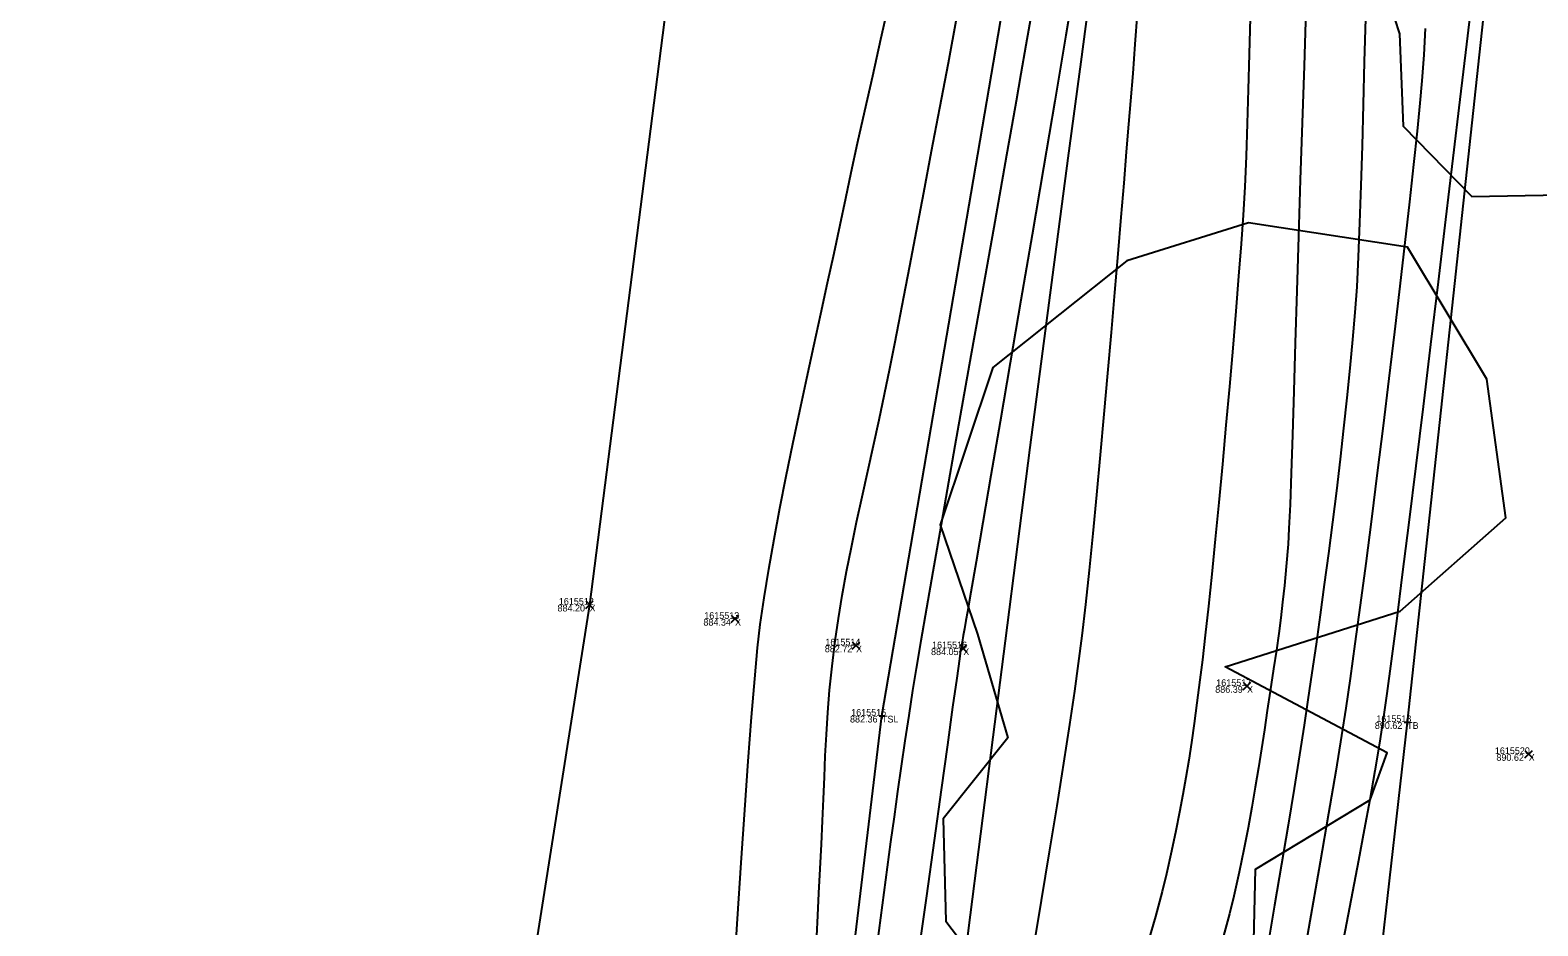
# Model space of a CAD drawing. Extents: x 1957117 to 1971063, y 701601 to 715861.
# Drawn here: x 1962703.3 to 1962781.7, y 703641.2 to 703687.8 of the extents above; entities that cross this region are included whole.
import ezdxf

# ---------------------------------------------------------------- set-up
doc = ezdxf.new("R2010")
doc.units = 0
for name, color, linetype in [('AP_X_Lights', 7, 'Continuous'), ('DT_X_Break_Line', 7, 'Continuous'), ('DT_X_Contour_Major', 7, 'Continuous'), ('DT_X_Contour_Minor', 7, 'Continuous'), ('DT_X_TIN_Hull', 7, 'Continuous'), ('GE_X_CL_20', 7, 'Continuous'), ('PV_P_Drive', 7, 'Continuous'), ('PV_P_Shoulder', 7, 'Continuous'), ('RS_Raster1', 7, 'Continuous'), ('RW_X_Esmt_RR', 7, 'Continuous'), ('SC_Scratch1', 7, 'Continuous'), ('VG_X_Tree_Line_Rt', 7, 'Continuous')]:
    doc.layers.add(name, color=color, linetype=linetype)

msp = doc.modelspace()

# ---------------------------------------------------------------- linework, layer by layer
at = {"layer": 'AP_X_Lights'}
for p, q in [((1962732.216, 703657.667), (1962732.604, 703658.057)), ((1962732.216, 703658.057), (1962732.604, 703657.667)), ((1962739.785, 703656.93), (1962740.173, 703657.32)), ((1962739.785, 703657.32), (1962740.173, 703656.93)), ((1962746.082, 703655.547), (1962746.47, 703655.937)), ((1962746.082, 703655.937), (1962746.47, 703655.547)), ((1962751.66, 703655.398), (1962752.048, 703655.788)), ((1962751.66, 703655.788), (1962752.048, 703655.398)), ((1962766.423, 703653.438), (1962766.811, 703653.828)), ((1962766.423, 703653.828), (1962766.811, 703653.438)), ((1962781.08, 703649.898), (1962781.468, 703650.288)), ((1962781.08, 703650.288), (1962781.468, 703649.898))]:
    msp.add_line(p, q, dxfattribs=at)
at = {"layer": 'DT_X_Break_Line'}
for points in [[(1962730.818, 703457.798), (1962733.395, 703504.264), (1962741.916, 703605.02), (1962747.624, 703652.087), (1962756.592, 703704.666), (1962761.935, 703754.654), (1962770.271, 703804.276), (1962778.004, 703852.465), (1962787.236, 703902.544), (1962794.92, 703952.201), (1962805.163, 704000.74), (1962815.72, 704050.002), (1962825.218, 704099.5), (1962834.811, 704148.707), (1962846.035, 704198.31), (1962854.549, 704243.654), (1962868.069, 704295.231)], [(1962892.064, 704289.931), (1962881.011, 704234.451), (1962871.969, 704195.37), (1962858.193, 704145.387), (1962849.618, 704095.769), (1962840.196, 704046.83), (1962828.044, 703997.69), (1962822.426, 703949.671), (1962812.618, 703898.591), (1962803.468, 703849.395), (1962793.965, 703803.71), (1962788.733, 703751.727), (1962780.252, 703700.82), (1962774.948, 703651.755), (1962769.57, 703604.236), (1962761.597, 703549.082), (1962757.692, 703508.157), (1962753.044, 703454.513)]]:
    msp.add_lwpolyline(points, dxfattribs=at)
at = {"layer": 'DT_X_Contour_Major'}
for points in [[(1962778.343, 703689.665), (1962778.033, 703687.029), (1962777.693, 703684.152), (1962777.329, 703681.091), (1962776.949, 703677.905), (1962776.559, 703674.653), (1962776.165, 703671.392), (1962775.775, 703668.182), (1962775.396, 703665.081), (1962775.034, 703662.147), (1962774.696, 703659.439), (1962774.39, 703657.014), (1962774.12, 703654.933), (1962773.896, 703653.252), (1962773.723, 703652.031), (1962773.51, 703650.669), (1962773.268, 703649.227), (1962773.003, 703647.72), (1962772.718, 703646.161), (1962772.42, 703644.562), (1962772.113, 703642.937), (1962771.801, 703641.299), (1962771.49, 703639.661)], [(1962778.343, 703689.665), (1962778.033, 703687.029), (1962777.693, 703684.152), (1962777.329, 703681.091), (1962776.949, 703677.905), (1962776.559, 703674.653), (1962776.165, 703671.392), (1962775.775, 703668.182), (1962775.396, 703665.081), (1962775.034, 703662.147), (1962774.696, 703659.439), (1962774.39, 703657.014), (1962774.12, 703654.933), (1962773.896, 703653.252), (1962773.723, 703652.031), (1962773.51, 703650.669), (1962773.268, 703649.227), (1962773.003, 703647.72), (1962772.718, 703646.161), (1962772.42, 703644.562), (1962772.113, 703642.937), (1962771.801, 703641.299), (1962771.49, 703639.661)], [(1962760.9, 703688.617), (1962760.787, 703687.02), (1962760.673, 703685.5), (1962760.558, 703684.079), (1962760.455, 703682.855), (1962760.335, 703681.417), (1962760.201, 703679.795), (1962760.054, 703678.017), (1962759.895, 703676.111), (1962759.726, 703674.105), (1962759.549, 703672.028), (1962759.365, 703669.908), (1962759.176, 703667.773), (1962758.984, 703665.652), (1962758.789, 703663.572), (1962758.594, 703661.564), (1962758.4, 703659.654), (1962758.208, 703657.87), (1962758.021, 703656.242), (1962757.84, 703654.798), (1962757.641, 703653.366), (1962757.382, 703651.626), (1962757.071, 703649.623), (1962756.717, 703647.401), (1962756.326, 703645.004), (1962755.906, 703642.475), (1962755.466, 703639.86)], [(1962760.9, 703688.617), (1962760.787, 703687.02), (1962760.673, 703685.5), (1962760.558, 703684.079), (1962760.455, 703682.855), (1962760.335, 703681.417), (1962760.201, 703679.795), (1962760.054, 703678.017), (1962759.895, 703676.111), (1962759.726, 703674.105), (1962759.549, 703672.028), (1962759.365, 703669.908), (1962759.176, 703667.773), (1962758.984, 703665.652), (1962758.789, 703663.572), (1962758.594, 703661.564), (1962758.4, 703659.654), (1962758.208, 703657.87), (1962758.021, 703656.242), (1962757.84, 703654.798), (1962757.641, 703653.366), (1962757.382, 703651.626), (1962757.071, 703649.623), (1962756.717, 703647.401), (1962756.326, 703645.004), (1962755.906, 703642.475), (1962755.466, 703639.86)]]:
    msp.add_lwpolyline(points, dxfattribs=at)
at = {"layer": 'DT_X_Contour_Minor'}
for points in [[(1962757.748, 703690.783), (1962757.193, 703687.487), (1962756.613, 703684.064), (1962756.022, 703680.582), (1962755.431, 703677.106), (1962754.85, 703673.702), (1962754.292, 703670.438), (1962753.768, 703667.379), (1962753.29, 703664.591), (1962752.87, 703662.142), (1962752.519, 703660.097), (1962752.248, 703658.523), (1962752.07, 703657.485), (1962751.995, 703657.051), (1962751.917, 703656.61), (1962751.853, 703656.267), (1962751.792, 703655.923), (1962751.719, 703655.481), (1962751.657, 703655.053), (1962751.515, 703654.046), (1962751.303, 703652.53), (1962751.028, 703650.572), (1962750.703, 703648.24), (1962750.334, 703645.602), (1962749.934, 703642.728), (1962749.51, 703639.684)], [(1962757.748, 703690.783), (1962757.193, 703687.487), (1962756.613, 703684.064), (1962756.022, 703680.582), (1962755.431, 703677.106), (1962754.85, 703673.702), (1962754.292, 703670.438), (1962753.768, 703667.379), (1962753.29, 703664.591), (1962752.87, 703662.142), (1962752.519, 703660.097), (1962752.248, 703658.523), (1962752.07, 703657.485), (1962751.995, 703657.051), (1962751.917, 703656.61), (1962751.853, 703656.267), (1962751.792, 703655.923), (1962751.719, 703655.481), (1962751.657, 703655.053), (1962751.515, 703654.046), (1962751.303, 703652.53), (1962751.028, 703650.572), (1962750.703, 703648.24), (1962750.334, 703645.602), (1962749.934, 703642.728), (1962749.51, 703639.684)], [(1962739.924, 703638.518), (1962740.113, 703641.529), (1962740.301, 703644.436), (1962740.486, 703647.187), (1962740.667, 703649.733), (1962740.84, 703652.021), (1962741.004, 703654.002), (1962741.156, 703655.624), (1962741.294, 703656.836), (1962741.494, 703658.23), (1962741.735, 703659.713), (1962742.01, 703661.271), (1962742.314, 703662.888), (1962742.642, 703664.549), (1962742.988, 703666.24), (1962743.346, 703667.945), (1962743.712, 703669.648), (1962744.079, 703671.336), (1962744.441, 703672.993), (1962744.795, 703674.603), (1962745.132, 703676.152), (1962745.449, 703677.624), (1962745.74, 703679.005), (1962746.025, 703680.349), (1962746.359, 703681.877), (1962746.734, 703683.561), (1962747.142, 703685.371), (1962747.574, 703687.279), (1962748.022, 703689.256)], [(1962739.924, 703638.518), (1962740.113, 703641.529), (1962740.301, 703644.436), (1962740.486, 703647.187), (1962740.667, 703649.733), (1962740.84, 703652.021), (1962741.004, 703654.002), (1962741.156, 703655.624), (1962741.294, 703656.836), (1962741.494, 703658.23), (1962741.735, 703659.713), (1962742.01, 703661.271), (1962742.314, 703662.888), (1962742.642, 703664.549), (1962742.988, 703666.24), (1962743.346, 703667.945), (1962743.712, 703669.648), (1962744.079, 703671.336), (1962744.441, 703672.993), (1962744.795, 703674.603), (1962745.132, 703676.152), (1962745.449, 703677.624), (1962745.74, 703679.005), (1962746.025, 703680.349), (1962746.359, 703681.877), (1962746.734, 703683.561), (1962747.142, 703685.371), (1962747.574, 703687.279), (1962748.022, 703689.256)], [(1962769.685, 703688.784), (1962769.583, 703685.887), (1962769.484, 703682.927), (1962769.39, 703679.957), (1962769.299, 703677.025), (1962769.213, 703674.183), (1962769.131, 703671.48), (1962769.054, 703668.967), (1962768.982, 703666.695), (1962768.916, 703664.714), (1962768.855, 703663.074), (1962768.8, 703661.826), (1962768.751, 703661.02), (1962768.654, 703659.85), (1962768.562, 703658.86), (1962768.471, 703657.99), (1962768.374, 703657.181), (1962768.267, 703656.373), (1962768.143, 703655.507), (1962767.997, 703654.523), (1962767.823, 703653.361), (1962767.673, 703652.355), (1962767.525, 703651.363), (1962767.374, 703650.375), (1962767.217, 703649.379), (1962767.05, 703648.368), (1962766.869, 703647.329), (1962766.671, 703646.254), (1962766.45, 703645.133), (1962766.205, 703643.955), (1962765.93, 703642.71), (1962765.699, 703641.781), (1962765.341, 703640.451)], [(1962769.685, 703688.784), (1962769.583, 703685.887), (1962769.484, 703682.927), (1962769.39, 703679.957), (1962769.299, 703677.025), (1962769.213, 703674.183), (1962769.131, 703671.48), (1962769.054, 703668.967), (1962768.982, 703666.695), (1962768.916, 703664.714), (1962768.855, 703663.074), (1962768.8, 703661.826), (1962768.751, 703661.02), (1962768.654, 703659.85), (1962768.562, 703658.86), (1962768.471, 703657.99), (1962768.374, 703657.181), (1962768.267, 703656.373), (1962768.143, 703655.507), (1962767.997, 703654.523), (1962767.823, 703653.361), (1962767.673, 703652.355), (1962767.525, 703651.363), (1962767.374, 703650.375), (1962767.217, 703649.379), (1962767.05, 703648.368), (1962766.869, 703647.329), (1962766.671, 703646.254), (1962766.45, 703645.133), (1962766.205, 703643.955), (1962765.93, 703642.71), (1962765.699, 703641.781), (1962765.341, 703640.451)], [(1962744.23, 703640.624), (1962744.28, 703641.7), (1962744.339, 703642.857), (1962744.411, 703644.121), (1962744.482, 703645.405), (1962744.537, 703646.616), (1962744.583, 703647.774), (1962744.627, 703648.897), (1962744.674, 703650.004), (1962744.731, 703651.116), (1962744.804, 703652.25), (1962744.9, 703653.426), (1962745.026, 703654.664), (1962745.186, 703655.981), (1962745.355, 703657.142), (1962745.556, 703658.345), (1962745.785, 703659.586), (1962746.038, 703660.859), (1962746.308, 703662.157), (1962746.591, 703663.474), (1962746.883, 703664.806), (1962747.178, 703666.145), (1962747.471, 703667.486), (1962747.757, 703668.822), (1962748.032, 703670.149), (1962748.29, 703671.46), (1962748.496, 703672.531), (1962748.757, 703673.886), (1962749.066, 703675.491), (1962749.416, 703677.31), (1962749.8, 703679.309), (1962750.21, 703681.454), (1962750.639, 703683.712), (1962751.079, 703686.046), (1962751.523, 703688.424)], [(1962744.23, 703640.624), (1962744.28, 703641.7), (1962744.339, 703642.857), (1962744.411, 703644.121), (1962744.482, 703645.405), (1962744.537, 703646.616), (1962744.583, 703647.774), (1962744.627, 703648.897), (1962744.674, 703650.004), (1962744.731, 703651.116), (1962744.804, 703652.25), (1962744.9, 703653.426), (1962745.026, 703654.664), (1962745.186, 703655.981), (1962745.355, 703657.142), (1962745.556, 703658.345), (1962745.785, 703659.586), (1962746.038, 703660.859), (1962746.308, 703662.157), (1962746.591, 703663.474), (1962746.883, 703664.806), (1962747.178, 703666.145), (1962747.471, 703667.486), (1962747.757, 703668.822), (1962748.032, 703670.149), (1962748.29, 703671.46), (1962748.496, 703672.531), (1962748.757, 703673.886), (1962749.066, 703675.491), (1962749.416, 703677.31), (1962749.8, 703679.309), (1962750.21, 703681.454), (1962750.639, 703683.712), (1962751.079, 703686.046), (1962751.523, 703688.424)], [(1962755.386, 703688.528), (1962755.111, 703686.973), (1962754.849, 703685.48), (1962754.602, 703684.059), (1962754.382, 703682.788), (1962754.11, 703681.242), (1962753.795, 703679.462), (1962753.444, 703677.488), (1962753.065, 703675.361), (1962752.665, 703673.121), (1962752.253, 703670.809), (1962751.835, 703668.464), (1962751.42, 703666.128), (1962751.015, 703663.841), (1962750.627, 703661.644), (1962750.264, 703659.576), (1962749.935, 703657.678), (1962749.646, 703655.99), (1962749.404, 703654.554), (1962749.219, 703653.409), (1962749.016, 703652.095), (1962748.818, 703650.781), (1962748.626, 703649.466), (1962748.439, 703648.152), (1962748.255, 703646.838), (1962748.075, 703645.523), (1962747.897, 703644.208), (1962747.722, 703642.892), (1962747.547, 703641.576), (1962747.373, 703640.259)], [(1962755.386, 703688.528), (1962755.111, 703686.973), (1962754.849, 703685.48), (1962754.602, 703684.059), (1962754.382, 703682.788), (1962754.11, 703681.242), (1962753.795, 703679.462), (1962753.444, 703677.488), (1962753.065, 703675.361), (1962752.665, 703673.121), (1962752.253, 703670.809), (1962751.835, 703668.464), (1962751.42, 703666.128), (1962751.015, 703663.841), (1962750.627, 703661.644), (1962750.264, 703659.576), (1962749.935, 703657.678), (1962749.646, 703655.99), (1962749.404, 703654.554), (1962749.219, 703653.409), (1962749.016, 703652.095), (1962748.818, 703650.781), (1962748.626, 703649.466), (1962748.439, 703648.152), (1962748.255, 703646.838), (1962748.075, 703645.523), (1962747.897, 703644.208), (1962747.722, 703642.892), (1962747.547, 703641.576), (1962747.373, 703640.259)], [(1962766.775, 703688.386), (1962766.73, 703686.508), (1962766.682, 703684.671), (1962766.629, 703682.894), (1962766.568, 703681.198), (1962766.497, 703679.604), (1962766.412, 703678.132), (1962766.307, 703676.629), (1962766.181, 703674.952), (1962766.036, 703673.135), (1962765.876, 703671.214), (1962765.704, 703669.223), (1962765.523, 703667.198), (1962765.338, 703665.173), (1962765.15, 703663.185), (1962764.964, 703661.266), (1962764.782, 703659.454), (1962764.608, 703657.781), (1962764.446, 703656.285), (1962764.298, 703654.999), (1962764.168, 703653.958), (1962764.009, 703652.76), (1962763.862, 703651.683), (1962763.722, 703650.698), (1962763.582, 703649.774), (1962763.438, 703648.882), (1962763.282, 703647.992), (1962763.109, 703647.074), (1962762.913, 703646.099), (1962762.688, 703645.036), (1962762.428, 703643.857), (1962762.202, 703642.947), (1962761.848, 703641.637), (1962761.379, 703639.973)], [(1962766.775, 703688.386), (1962766.73, 703686.508), (1962766.682, 703684.671), (1962766.629, 703682.894), (1962766.568, 703681.198), (1962766.497, 703679.604), (1962766.412, 703678.132), (1962766.307, 703676.629), (1962766.181, 703674.952), (1962766.036, 703673.135), (1962765.876, 703671.214), (1962765.704, 703669.223), (1962765.523, 703667.198), (1962765.338, 703665.173), (1962765.15, 703663.185), (1962764.964, 703661.266), (1962764.782, 703659.454), (1962764.608, 703657.781), (1962764.446, 703656.285), (1962764.298, 703654.999), (1962764.168, 703653.958), (1962764.009, 703652.76), (1962763.862, 703651.683), (1962763.722, 703650.698), (1962763.582, 703649.774), (1962763.438, 703648.882), (1962763.282, 703647.992), (1962763.109, 703647.074), (1962762.913, 703646.099), (1962762.688, 703645.036), (1962762.428, 703643.857), (1962762.202, 703642.947), (1962761.848, 703641.637), (1962761.379, 703639.973)], [(1962772.779, 703688.353), (1962772.721, 703686.111), (1962772.663, 703683.892), (1962772.604, 703681.731), (1962772.543, 703679.666), (1962772.477, 703677.731), (1962772.404, 703675.963), (1962772.324, 703674.397), (1962772.233, 703673.069), (1962772.112, 703671.651), (1962771.972, 703670.165), (1962771.816, 703668.624), (1962771.644, 703667.041), (1962771.46, 703665.427), (1962771.265, 703663.796), (1962771.062, 703662.159), (1962770.853, 703660.529), (1962770.639, 703658.918), (1962770.424, 703657.34), (1962770.209, 703655.805), (1962769.997, 703654.327), (1962769.789, 703652.918), (1962769.588, 703651.602), (1962769.345, 703650.053), (1962769.063, 703648.306), (1962768.75, 703646.398), (1962768.41, 703644.363), (1962768.05, 703642.238), (1962767.675, 703640.057)], [(1962772.779, 703688.353), (1962772.721, 703686.111), (1962772.663, 703683.892), (1962772.604, 703681.731), (1962772.543, 703679.666), (1962772.477, 703677.731), (1962772.404, 703675.963), (1962772.324, 703674.397), (1962772.233, 703673.069), (1962772.112, 703671.651), (1962771.972, 703670.165), (1962771.816, 703668.624), (1962771.644, 703667.041), (1962771.46, 703665.427), (1962771.265, 703663.796), (1962771.062, 703662.159), (1962770.853, 703660.529), (1962770.639, 703658.918), (1962770.424, 703657.34), (1962770.209, 703655.805), (1962769.997, 703654.327), (1962769.789, 703652.918), (1962769.588, 703651.602), (1962769.345, 703650.053), (1962769.063, 703648.306), (1962768.75, 703646.398), (1962768.41, 703644.363), (1962768.05, 703642.238), (1962767.675, 703640.057)], [(1962775.88, 703687.842), (1962775.809, 703686.469), (1962775.715, 703685.119), (1962775.613, 703683.955), (1962775.468, 703682.492), (1962775.288, 703680.77), (1962775.075, 703678.827), (1962774.835, 703676.702), (1962774.572, 703674.434), (1962774.292, 703672.063), (1962773.998, 703669.627), (1962773.697, 703667.165), (1962773.392, 703664.716), (1962773.088, 703662.319), (1962772.791, 703660.013), (1962772.504, 703657.836), (1962772.233, 703655.828), (1962771.982, 703654.028), (1962771.756, 703652.475), (1962771.534, 703651.052), (1962771.232, 703649.208), (1962770.86, 703646.998), (1962770.427, 703644.477), (1962769.945, 703641.701), (1962769.424, 703638.726)], [(1962775.88, 703687.842), (1962775.809, 703686.469), (1962775.715, 703685.119), (1962775.613, 703683.955), (1962775.468, 703682.492), (1962775.288, 703680.77), (1962775.075, 703678.827), (1962774.835, 703676.702), (1962774.572, 703674.434), (1962774.292, 703672.063), (1962773.998, 703669.627), (1962773.697, 703667.165), (1962773.392, 703664.716), (1962773.088, 703662.319), (1962772.791, 703660.013), (1962772.504, 703657.836), (1962772.233, 703655.828), (1962771.982, 703654.028), (1962771.756, 703652.475), (1962771.534, 703651.052), (1962771.232, 703649.208), (1962770.86, 703646.998), (1962770.427, 703644.477), (1962769.945, 703641.701), (1962769.424, 703638.726)]]:
    msp.add_lwpolyline(points, dxfattribs=at)
at = {"layer": 'DT_X_TIN_Hull'}
msp.add_lwpolyline([(1962854.544, 704302.816), (1962839.463, 704247.251), (1962828.794, 704202.213), (1962815.745, 704150.832), (1962806.442, 704101.802), (1962788.018, 704003.247), (1962779.047, 703954.01), (1962770.927, 703904.936), (1962763.124, 703854.555), (1962754.385, 703805.324), (1962746.258, 703756.127), (1962738.677, 703706.86), (1962732.41, 703657.862), (1962724.468, 703607.498), (1962718.773, 703557.311), (1962703.306, 703409.414)], dxfattribs=at)
at = {"layer": 'GE_X_CL_20'}
msp.add_arc((1968466.781, 702923.066), 5729.578, 166.495347, 177.813939, dxfattribs=at)
at = {"layer": 'PV_P_Drive'}
for p, q in [((1962747.478, 703652.087), (1962747.77, 703652.087)), ((1962747.624, 703652.233), (1962747.624, 703651.941)), ((1962747.624, 703652.087), (1962747.624, 703652.087)), ((1962774.948, 703651.901), (1962774.948, 703651.609)), ((1962774.802, 703651.755), (1962775.094, 703651.755)), ((1962774.948, 703651.755), (1962774.948, 703651.755))]:
    msp.add_line(p, q, dxfattribs=at)
at = {"layer": 'RW_X_Esmt_RR'}
msp.add_arc((1968466.781, 702923.066), 5759.578, 166.4953469, 172.9409494, dxfattribs=at)
at = {"layer": 'VG_X_Tree_Line_Rt'}
for points in [[(1962772.99, 703692.36), (1962774.551, 703687.556), (1962774.736, 703682.758), (1962778.318, 703679.095), (1962784.8, 703679.219), (1962785.597, 703681.684), (1962787.165, 703693.5)], [(1962766.943, 703638.882), (1962767.052, 703644.099), (1962773.023, 703647.707), (1962773.907, 703650.152), (1962765.474, 703654.634), (1962774.594, 703657.522), (1962780.075, 703662.384), (1962779.092, 703669.597), (1962774.964, 703676.469), (1962766.691, 703677.735), (1962760.37, 703675.749), (1962753.397, 703670.197), (1962750.655, 703662.022), (1962752.601, 703656.334), (1962754.176, 703650.931), (1962750.808, 703646.721), (1962750.942, 703641.398), (1962754.368, 703636.906)]]:
    msp.add_lwpolyline(points, dxfattribs=at)

# ---------------------------------------------------------------- texts
at = {"layer": 'PV_P_Shoulder'}
for s, p in [('884.20', (1962730.743, 703657.512)), ('884.34', (1962738.334, 703656.775)), ('882.72', (1962744.65, 703655.392)), ('884.05', (1962750.179, 703655.243)), ('886.39', (1962764.964, 703653.283)), ('882.36', (1962745.962, 703651.737)), ('890.62', (1962773.267, 703651.405)), ('890.62', (1962779.593, 703649.743))]:
    msp.add_text(s, height=0.35, dxfattribs=at).set_placement(p)
at = {"layer": 'RS_Raster1'}
for s, p in [('1615512', (1962730.812, 703657.862)), ('1615513', (1962738.378, 703657.125)), ('1615514', (1962744.678, 703655.742)), ('1615516', (1962750.231, 703655.593)), ('1615517', (1962765.016, 703653.633)), ('1615515', (1962746.023, 703652.087)), ('1615518', (1962773.345, 703651.755)), ('1615520', (1962779.511, 703650.093))]:
    msp.add_text(s, height=0.35, dxfattribs=at).set_placement(p)
at = {"layer": 'SC_Scratch1'}
for s, p in [('X', (1962732.41, 703657.512)), ('X', (1962739.979, 703656.775)), ('X', (1962746.276, 703655.392)), ('X', (1962751.854, 703655.243)), ('X', (1962766.617, 703653.283)), ('TSL', (1962747.624, 703651.737)), ('TB', (1962774.948, 703651.405)), ('X', (1962781.274, 703649.743))]:
    msp.add_text(s, height=0.35, dxfattribs=at).set_placement(p)

doc.saveas('drawing.dxf')
